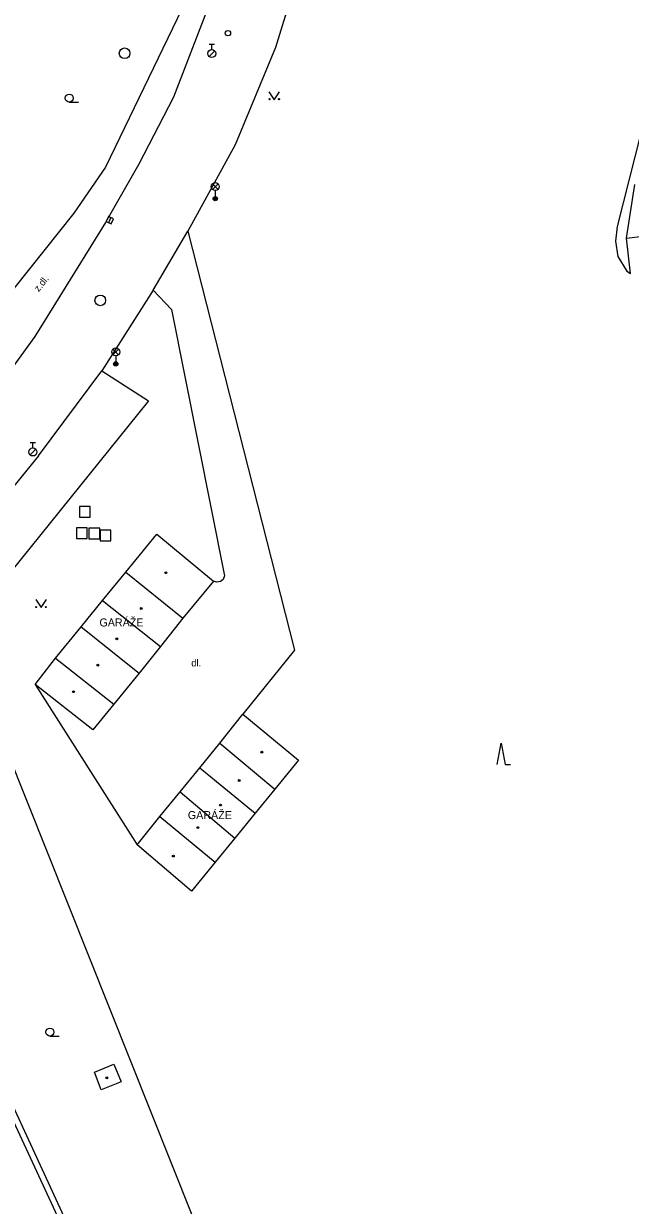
# Model space of a CAD drawing. Extents: x -600309 to -598967, y -1161267 to -1160292.
# Drawn here: x -599326 to -599269.1, y -1160773.3 to -1160662.5 of the extents above; entities that cross this region are included whole.
import ezdxf

# ---------------------------------------------------------------- set-up
doc = ezdxf.new("R2010")
doc.units = 0
for name, color, linetype in [('Level 10', 7, 'Continuous'), ('Level 11', 7, 'Continuous'), ('Level 26', 7, 'Continuous'), ('Level 27', 7, 'Continuous'), ('Level 28', 7, 'Continuous'), ('Level 33', 7, 'Continuous'), ('Level 36', 7, 'Continuous'), ('Level 39', 7, 'Continuous'), ('Level 40', 7, 'Continuous'), ('Level 41', 7, 'Continuous'), ('Level 5', 7, 'Continuous'), ('Level 51', 7, 'Continuous'), ('Level 7', 7, 'Continuous')]:
    doc.layers.add(name, color=color, linetype=linetype)

msp = doc.modelspace()

# ---------------------------------------------------------------- linework, layer by layer
at = {"layer": 'Level 10'}
for points in [[(-599299.18, -1160654.39), (-599302.36, -1160664.76)], [(-599307.9, -1160658.98), (-599307.977, -1160659.181), (-599311.9, -1160669.42)], [(-599302.36, -1160664.76), (-599306.13, -1160673.89)], [(-599311.9, -1160669.42), (-599315.17, -1160675.71)], [(-599306.13, -1160673.89), (-599310.57, -1160681.9699)], [(-599315.17, -1160675.71), (-599318.27, -1160681.17)], [(-599318.27, -1160681.17), (-599324.9, -1160691.84)], [(-599310.57, -1160681.9699), (-599300.58, -1160721.23)], [(-599313.82, -1160687.5), (-599318.64, -1160695.06)], [(-599313.82, -1160687.5), (-599312.09, -1160689.33), (-599307.13, -1160714.26)], [(-599324.9, -1160691.84), (-599327.5418, -1160695.4791), (-599329.19, -1160697.75)], [(-599318.64, -1160695.06), (-599314.26, -1160697.88)], [(-599314.26, -1160697.88), (-599330.8399, -1160718.4151), (-599332.3458, -1160720.2802), (-599334.13, -1160722.49)], [(-599307.13, -1160714.26), (-599307.25, -1160714.61), (-599307.5, -1160714.82), (-599307.88, -1160714.88), (-599308.17, -1160714.78)], [(-599300.58, -1160721.23), (-599305.42, -1160727.23)], [(-599324.88, -1160724.45), (-599315.31, -1160739.49)], [(-599254.34, -1160890.18), (-599275, -1160859), (-599279.46, -1160852.12), (-599298.07, -1160821.39), (-599312.44, -1160796.61), (-599332.75, -1160752.82)]]:
    msp.add_lwpolyline(points, dxfattribs=at)
at = {"layer": 'Level 11'}
for points in [[(-599313.82, -1160687.5), (-599310.57, -1160681.9699)], [(-599324.56, -1160703.02), (-599318.64, -1160695.06)], [(-599324.56, -1160703.02), (-599337.75, -1160719.2199)]]:
    msp.add_lwpolyline(points, dxfattribs=at)
at = {"layer": 'Level 26'}
for points in [[(-599320.73, -1160708.77), (-599319.73, -1160708.77), (-599319.73, -1160707.77), (-599320.73, -1160707.77)], [(-599321, -1160710.77), (-599320, -1160710.77), (-599320, -1160709.77), (-599321, -1160709.77)], [(-599319.83, -1160710.8), (-599318.83, -1160710.8), (-599318.83, -1160709.8), (-599319.83, -1160709.8)], [(-599318.78, -1160711.01), (-599317.78, -1160711.01), (-599317.78, -1160710.01), (-599318.78, -1160710.01)]]:
    msp.add_lwpolyline(points, close=True, dxfattribs=at)
at = {"layer": 'Level 27'}
msp.add_line((-599317.9873, -1160681.1758), (-599317.7727, -1160680.7242), dxfattribs=at)
msp.add_lwpolyline([(-599317.7615, -1160681.2831), (-599317.5469, -1160680.8315), (-599317.9985, -1160680.6169), (-599318.2131, -1160681.0685)], close=True, dxfattribs=at)
for centre in [(-599316.49, -1160665.31), (-599318.77, -1160688.46)]:
    msp.add_circle(centre, 0.5, dxfattribs=at)
at = {"layer": 'Level 28'}
for p, q in [((-599308.58, -1160664.455), (-599308.08, -1160664.455)), ((-599308.33, -1160664.955), (-599308.33, -1160664.455)), ((-599308.588, -1160665.602), (-599308.058, -1160665.072)), ((-599325.348, -1160702.942), (-599324.818, -1160702.412)), ((-599325.34, -1160701.795), (-599324.84, -1160701.795)), ((-599325.09, -1160702.295), (-599325.09, -1160701.795))]:
    msp.add_line(p, q, dxfattribs=at)
for centre, radius in [((-599306.81, -1160663.42), 0.25), ((-599308.33, -1160665.33), 0.375), ((-599325.09, -1160702.67), 0.375)]:
    msp.add_circle(centre, radius, dxfattribs=at)
at = {"layer": 'Level 33'}
for p, q in [((-599308.265, -1160678.07), (-599307.735, -1160677.54)), ((-599308.265, -1160677.54), (-599307.735, -1160678.07)), ((-599308, -1160678.18), (-599308, -1160678.93)), ((-599317.585, -1160693.56), (-599317.055, -1160693.03)), ((-599317.585, -1160693.03), (-599317.055, -1160693.56)), ((-599317.32, -1160693.67), (-599317.32, -1160694.42))]:
    msp.add_line(p, q, dxfattribs=at)
for centre, radius in [((-599308, -1160677.805), 0.375), ((-599308, -1160678.93), 0.2), ((-599308, -1160678.93), 0.1445), ((-599308, -1160678.93), 0.0876), ((-599317.32, -1160693.295), 0.375), ((-599317.32, -1160694.42), 0.2), ((-599317.32, -1160694.42), 0.1445), ((-599317.32, -1160694.42), 0.0876)]:
    msp.add_circle(centre, radius, dxfattribs=at)
at = {"layer": 'Level 36'}
for p, q in [((-599321.68, -1160669.885), (-599320.805, -1160669.885)), ((-599323.49, -1160757.405), (-599322.615, -1160757.405))]:
    msp.add_line(p, q, dxfattribs=at)
for points in [[(-599302.98, -1160668.9099), (-599302.48, -1160669.6599), (-599301.98, -1160668.9099)], [(-599324.82, -1160716.5), (-599324.32, -1160717.25), (-599323.82, -1160716.5)], [(-599281.599, -1160731.948), (-599281.224, -1160729.948), (-599280.849, -1160731.948), (-599280.349, -1160731.948)]]:
    msp.add_lwpolyline(points, dxfattribs=at)
for centre, radius in [((-599321.6801, -1160669.5099), 0.375), ((-599302.9302, -1160669.6097), 0.05), ((-599302.0308, -1160669.6097), 0.05), ((-599324.7702, -1160717.1998), 0.05), ((-599323.8708, -1160717.1998), 0.05), ((-599323.4901, -1160757.0299), 0.375)]:
    msp.add_circle(centre, radius, dxfattribs=at)
at = {"layer": 'Level 39'}
for centre, radius in [((-599312.64, -1160713.98), 0.09), ((-599312.64, -1160713.98), 0.0398), ((-599314.93, -1160717.34), 0.09), ((-599314.93, -1160717.34), 0.0398), ((-599317.23, -1160720.17), 0.09), ((-599317.23, -1160720.17), 0.0398), ((-599318.99, -1160722.65), 0.09), ((-599318.99, -1160722.65), 0.0398), ((-599321.29, -1160725.13), 0.09), ((-599321.29, -1160725.13), 0.0398), ((-599303.63, -1160730.79), 0.09), ((-599303.63, -1160730.79), 0.0398), ((-599305.75, -1160733.45), 0.09), ((-599305.75, -1160733.45), 0.0398), ((-599307.52, -1160735.75), 0.09), ((-599307.52, -1160735.75), 0.0398), ((-599309.64, -1160737.87), 0.09), ((-599309.64, -1160737.87), 0.0398), ((-599311.93, -1160740.53), 0.09), ((-599311.93, -1160740.53), 0.0398), ((-599318.1599, -1160761.32), 0.09), ((-599318.1599, -1160761.32), 0.0398)]:
    msp.add_circle(centre, radius, dxfattribs=at)
at = {"layer": 'Level 5'}
for points in [[(-599269.48, -1160682.63), (-599268.7, -1160677.6)], [(-599269.48, -1160682.63), (-599264.03, -1160681.9699)], [(-599269.11, -1160685.95), (-599269.48, -1160682.63)], [(-599316.37, -1160713.93), (-599313.4699, -1160710.37)], [(-599313.4699, -1160710.37), (-599308.17, -1160714.78)], [(-599318.56, -1160716.6), (-599316.37, -1160713.93)], [(-599316.37, -1160713.93), (-599311.03, -1160718.24)], [(-599308.17, -1160714.78), (-599311.03, -1160718.24)], [(-599320.56, -1160719.05), (-599318.56, -1160716.6)], [(-599318.56, -1160716.6), (-599313.12, -1160720.89)], [(-599322.9699, -1160721.98), (-599320.56, -1160719.05)], [(-599320.56, -1160719.05), (-599315.14, -1160723.39)], [(-599311.03, -1160718.24), (-599313.12, -1160720.89)], [(-599313.12, -1160720.89), (-599315.14, -1160723.39)], [(-599324.88, -1160724.45), (-599322.9699, -1160721.98)], [(-599322.9699, -1160721.98), (-599317.5, -1160726.31)], [(-599315.14, -1160723.39), (-599317.5, -1160726.31)], [(-599319.4699, -1160728.7), (-599324.88, -1160724.45)], [(-599317.5, -1160726.31), (-599319.4699, -1160728.7)], [(-599307.56, -1160729.96), (-599305.42, -1160727.23)], [(-599305.42, -1160727.23), (-599300.19, -1160731.55)], [(-599309.46, -1160732.28), (-599307.56, -1160729.96)], [(-599307.56, -1160729.96), (-599302.4099, -1160734.25)], [(-599311.28, -1160734.52), (-599309.46, -1160732.28)], [(-599309.46, -1160732.28), (-599304.27, -1160736.52)], [(-599300.19, -1160731.55), (-599302.4099, -1160734.25)], [(-599313.18, -1160736.83), (-599311.28, -1160734.52)], [(-599311.28, -1160734.52), (-599306.18, -1160738.86)], [(-599302.4099, -1160734.25), (-599304.27, -1160736.52)], [(-599315.31, -1160739.49), (-599313.18, -1160736.83)], [(-599313.18, -1160736.83), (-599308.01, -1160741.09)], [(-599304.27, -1160736.52), (-599306.18, -1160738.86)], [(-599306.18, -1160738.86), (-599308.01, -1160741.09)], [(-599310.24, -1160743.82), (-599315.31, -1160739.49)], [(-599308.01, -1160741.09), (-599310.24, -1160743.82)], [(-599319.33, -1160760.77), (-599317.5, -1160760.04)], [(-599317.5, -1160760.04), (-599316.83, -1160761.68)], [(-599318.68, -1160762.43), (-599319.33, -1160760.77)], [(-599316.83, -1160761.68), (-599318.68, -1160762.43)]]:
    msp.add_lwpolyline(points, dxfattribs=at)
at = {"layer": 'Level 51'}
for points in [[(-599267.57, -1160670.59), (-599270.36, -1160681.54)], [(-599270.36, -1160681.54), (-599270.52, -1160682.92)], [(-599270.52, -1160682.92), (-599270.28, -1160684.35)], [(-599270.28, -1160684.35), (-599269.46, -1160685.71)], [(-599269.46, -1160685.71), (-599269.11, -1160685.95)]]:
    msp.add_lwpolyline(points, dxfattribs=at)
at = {"layer": 'Level 7'}
for points in [[(-599310.67, -1160660.19), (-599318.27, -1160675.9699)], [(-599318.27, -1160675.9699), (-599321.24, -1160680.28)], [(-599321.24, -1160680.28), (-599328.26, -1160689.03)], [(-599329.54, -1160725.74), (-599310.21, -1160774.1599)], [(-599311.88, -1160796.65), (-599340.56, -1160734.48)]]:
    msp.add_lwpolyline(points, dxfattribs=at)

# ---------------------------------------------------------------- texts
at = {"layer": 'Level 40'}
msp.add_text('z.dl.', height=0.65, rotation=51.26, dxfattribs=at).set_placement((-599324.54, -1160687.7))
msp.add_text('dl.', height=0.65, dxfattribs=at).set_placement((-599310.25, -1160722.76))
at = {"layer": 'Level 41'}
for p in [(-599318.85, -1160719.02), (-599310.57, -1160737.07)]:
    msp.add_text('GARÁŽE', height=0.75, dxfattribs=at).set_placement(p)

doc.saveas('drawing.dxf')
